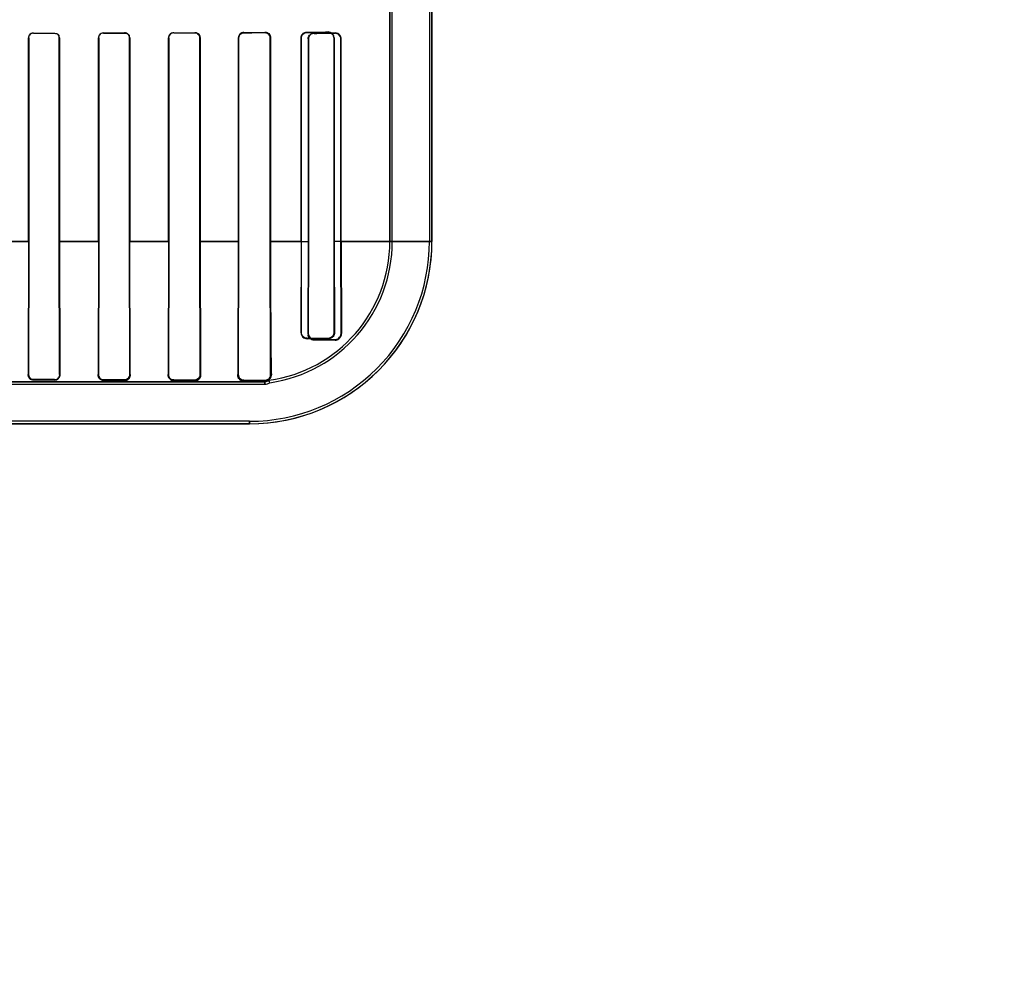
# Model space of a CAD drawing. Header units: millimetres. Extents: x 0 to 297, y 0 to 210.
# Tile 319 of 401: x 242.396 to 242.747, y 156.445 to 156.785. Entities that reach past the tile are written whole.
import ezdxf

# ---------------------------------------------------------------- set-up
doc = ezdxf.new("R2010")
doc.units = ezdxf.units.MM
doc.header["$LTSCALE"] = 16.335
doc.layers.get('0').update_dxf_attribs({"linetype": 'CONTINUOUS'})
for name, color, linetype in [('AXES_REF', 7, 'CONTINUOUS'), ('INTFCLR_1', 7, 'CONTINUOUS'), ('INTFCLR_72935', 7, 'CONTINUOUS')]:
    doc.layers.add(name, color=color, linetype=linetype)

msp = doc.modelspace()

# ---------------------------------------------------------------- linework, layer by layer
at = {"color": 7, "linetype": 'Continuous'}
for radius in [4.8479140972, 4.8475, 4.8164570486]:
    msp.add_circle((241.5069109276, 154.9564782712), radius, dxfattribs=at)
msp.add_arc((241.5069109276, 154.9564782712), 4.8, 278.2771290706, 261.7228709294, dxfattribs=at)
at = {"layer": 'AXES_REF', "color": 9, "linetype": 'Continuous'}
msp.add_circle((241.5069109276, 154.9564782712), 2.9642884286, dxfattribs=at)
at = {"layer": 'AXES_REF', "color": 7, "linetype": 'Continuous'}
msp.add_arc((241.5069109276, 154.9564782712), 4.91, 113.0826656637, 66.9173343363, dxfattribs=at)
at = {"layer": 'AXES_REF', "color": 9, "linetype": 'Continuous'}
msp.add_arc((241.5069109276, 154.9564782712), 4.4222561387, 94.4118118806, 85.5881881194, dxfattribs=at)
at = {"layer": 'INTFCLR_1', "color": 6, "linetype": 'Continuous'}
for p, q in [((242.541945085, 158.0414795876), (242.541945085, 156.7064711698)), ((242.5428267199, 158.0414711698), (242.5428267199, 156.7064711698)), ((242.5278267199, 156.7902665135), (242.5278267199, 156.7064711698)), ((242.5287083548, 156.7064711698), (242.5287083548, 156.7902665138)), ((242.3990856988, 156.7789711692), (242.3990856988, 156.7064711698)), ((242.3991457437, 156.7789711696), (242.3991457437, 156.7064711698)), ((242.4099774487, 156.7064711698), (242.4099774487, 156.7789711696)), ((242.4100394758, 156.7064711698), (242.4100394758, 156.7789711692)), ((242.4240276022, 156.7789711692), (242.4240276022, 156.7064711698)), ((242.4240920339, 156.7789711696), (242.4240920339, 156.7064711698)), ((242.4350372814, 156.7064711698), (242.4350372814, 156.7789711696)), ((242.435104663, 156.7064711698), (242.435104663, 156.7789711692)), ((242.4489529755, 156.7789711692), (242.4489529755, 156.7064711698)), ((242.4490240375, 156.7789711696), (242.4490240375, 156.7064711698)), ((242.4601133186, 156.7064711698), (242.4601133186, 156.7789711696)), ((242.4601890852, 156.7064711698), (242.4601890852, 156.7789711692)), ((242.4738552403, 156.7789711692), (242.4738552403, 156.7064711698)), ((242.4739372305, 156.7789711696), (242.4739372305, 156.7064711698)), ((242.4852118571, 156.7064711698), (242.4852118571, 156.7789711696)), ((242.485302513, 156.7064711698), (242.485302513, 156.7789711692)), ((242.4987186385, 156.7786226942), (242.4987186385, 156.7064711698)), ((242.4988223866, 156.7786226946), (242.4988223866, 156.7064711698)), ((242.5103474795, 156.7064711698), (242.5103474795, 156.7786226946)), ((242.5104742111, 156.7064711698), (242.5104742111, 156.7786226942)), ((242.3990856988, 156.7064711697), (242.3989430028, 156.6589711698)), ((242.3991457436, 156.7064711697), (242.3990628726, 156.6589711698)), ((242.410063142, 156.6589711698), (242.4099774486, 156.7064711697)), ((242.4100394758, 156.7064711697), (242.4101884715, 156.6589711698)), ((242.4240276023, 156.7064711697), (242.4238706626, 156.6589711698)), ((242.4240920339, 156.7064711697), (242.424002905, 156.6589711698)), ((242.4351306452, 156.6589711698), (242.4350372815, 156.7064711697)), ((242.4352718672, 156.6589711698), (242.4351046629, 156.7064711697)), ((242.4489529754, 156.7064711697), (242.4487720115, 156.6589711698)), ((242.4490240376, 156.7064711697), (242.4489253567, 156.6589711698)), ((242.460218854, 156.6589711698), (242.4601133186, 156.7064711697)), ((242.4601890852, 156.7064711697), (242.4603895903, 156.6589711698)), ((242.4738552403, 156.7064711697), (242.4736240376, 156.6589711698)), ((242.4739372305, 156.7064711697), (242.4738225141, 156.6589711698)), ((242.4853396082, 156.6589711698), (242.4852118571, 156.7064711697)), ((242.4987186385, 156.7064711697), (242.4986151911, 156.6736226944)), ((242.4988223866, 156.7064711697), (242.4987628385, 156.6736226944)), ((242.5104185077, 156.6736226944), (242.5103474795, 156.7064711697)), ((242.5104742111, 156.7064711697), (242.5106294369, 156.6736226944)), ((242.5008007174, 156.671562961), (242.5083007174, 156.6715102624)), ((242.5008007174, 156.6713948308), (242.5083007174, 156.671296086)), ((242.3582554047, 156.6555895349), (242.4833007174, 156.6555895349)), ((242.4008007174, 156.6572216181), (242.4083007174, 156.6572045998)), ((242.4008007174, 156.6570743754), (242.4083007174, 156.6570525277)), ((242.4258007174, 156.6571593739), (242.4333007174, 156.6571373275)), ((242.4258007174, 156.6569925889), (242.4333007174, 156.656962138)), ((242.4508007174, 156.6570783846), (242.4583007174, 156.6570492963)), ((242.4508007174, 156.656874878), (242.4583007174, 156.6568270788)), ((242.4758007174, 156.6569695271), (242.4833007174, 156.6569285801)), ((242.4833007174, 156.6564711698), (242.4778267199, 156.6564711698)), ((242.485108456, 156.6561132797), (242.4847820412, 156.6569572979)), ((242.4778267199, 156.6423528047), (242.0562747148, 156.6423528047))]:
    msp.add_line(p, q, dxfattribs=at)
at = {"layer": 'INTFCLR_1', "color": 9, "linetype": 'Continuous'}
for p, q in [((242.4758007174, 156.7808421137), (242.4758007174, 156.7809256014)), ((242.4833007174, 156.7809624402), (242.4833007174, 156.7808737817)), ((242.3990856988, 156.7789711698), (242.3991457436, 156.7789711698)), ((242.4008007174, 156.7806293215), (242.4008007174, 156.780689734)), ((242.4083007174, 156.7807059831), (242.4083007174, 156.7806443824)), ((242.4099774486, 156.7789711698), (242.4100394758, 156.7789711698)), ((242.4240276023, 156.7789711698), (242.4240920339, 156.7789711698)), ((242.4258007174, 156.7806840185), (242.4258007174, 156.7807489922)), ((242.4333007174, 156.7807698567), (242.4333007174, 156.7807031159)), ((242.4350372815, 156.7789711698), (242.4351046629, 156.7789711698)), ((242.4489529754, 156.7789711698), (242.4490240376, 156.7789711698)), ((242.4508007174, 156.7807533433), (242.4508007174, 156.7808252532)), ((242.4583007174, 156.7808523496), (242.4583007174, 156.7807776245)), ((242.4601133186, 156.7789711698), (242.4601890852, 156.7789711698)), ((242.4738552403, 156.7789711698), (242.4739372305, 156.7789711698)), ((242.4852118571, 156.7789711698), (242.4853025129, 156.7789711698)), ((242.4987186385, 156.7786226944), (242.4988223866, 156.7786226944)), ((242.5008007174, 156.7806118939), (242.5008007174, 156.780719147)), ((242.5083007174, 156.7807770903), (242.5083007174, 156.780656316)), ((242.5103474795, 156.7786226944), (242.5104742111, 156.7786226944)), ((242.3849321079, 156.7064701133), (242.3991483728, 156.7064701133)), ((242.4099790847, 156.7064701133), (242.4240917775, 156.7064701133)), ((242.4350371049, 156.7064701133), (242.449024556, 156.7064701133)), ((242.4601136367, 156.7064701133), (242.4739367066, 156.7064701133)), ((242.4852115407, 156.7064701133), (242.4988224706, 156.7064701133)), ((242.5103465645, 156.7064701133), (242.5428267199, 156.7064701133)), ((242.4987628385, 156.6736226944), (242.4986151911, 156.6736226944)), ((242.5106294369, 156.6736226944), (242.5104185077, 156.6736226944)), ((242.5008007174, 156.6713948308), (242.5008007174, 156.671562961)), ((242.5083007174, 156.6715102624), (242.5083007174, 156.671296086)), ((242.3990628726, 156.6589711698), (242.3989430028, 156.6589711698)), ((242.4101884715, 156.6589711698), (242.410063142, 156.6589711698)), ((242.424002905, 156.6589711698), (242.4238706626, 156.6589711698)), ((242.4352718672, 156.6589711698), (242.4351306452, 156.6589711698)), ((242.4489253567, 156.6589711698), (242.4487720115, 156.6589711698)), ((242.4603895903, 156.6589711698), (242.460218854, 156.6589711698)), ((242.4738225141, 156.6589711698), (242.4736240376, 156.6589711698)), ((242.4853396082, 156.6589711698), (242.4855944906, 156.6589711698)), ((242.4778267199, 156.6564711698), (242.3582553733, 156.6564711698)), ((242.4008007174, 156.6570743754), (242.4008007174, 156.6572216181)), ((242.4083007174, 156.6572045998), (242.4083007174, 156.6570525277)), ((242.4258007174, 156.6569925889), (242.4258007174, 156.6571593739)), ((242.4333007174, 156.6571373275), (242.4333007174, 156.656962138)), ((242.4508007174, 156.656874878), (242.4508007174, 156.6570783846)), ((242.4583007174, 156.6570492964), (242.4583007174, 156.6568270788)), ((242.4758007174, 156.6566509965), (242.4758007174, 156.6569695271)), ((242.4833007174, 156.6569285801), (242.4833007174, 156.6555895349)), ((242.4778262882, 156.6414711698), (242.0562751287, 156.6414711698)), ((242.4778267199, 156.6414711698), (242.4778267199, 156.6423528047))]:
    msp.add_line(p, q, dxfattribs=at)
at = {"layer": 'INTFCLR_1', "color": 7, "linetype": 'Continuous'}
for p, q in [((242.4833007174, 156.7809624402), (242.4839205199, 156.7808669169)), ((242.4839098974, 156.7807764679), (242.4833007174, 156.7808737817)), ((242.508912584, 156.7805661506), (242.5083007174, 156.780656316)), ((242.4352718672, 156.6589711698), (242.4351876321, 156.6583673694)), ((242.4749596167, 156.6568473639), (242.4746561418, 156.6570151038)), ((242.4752941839, 156.6567253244), (242.4749596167, 156.6568473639)), ((242.4758007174, 156.6566509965), (242.4752941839, 156.6567253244))]:
    msp.add_line(p, q, dxfattribs=at)
for points in [[(242.3991420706, 156.6581057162), (242.3991041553, 156.6581859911), (242.3990688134, 156.6582712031), (242.3990366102, 156.6583613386), (242.3990078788, 156.6584573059), (242.3989835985, 156.6585580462), (242.3989648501, 156.6586604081), (242.3989518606, 156.6587630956), (242.3989445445, 156.6588667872), (242.3989430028, 156.6589711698)], [(242.3990628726, 156.6589711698), (242.3990639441, 156.6589019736), (242.3990678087, 156.6588322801), (242.3990745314, 156.6587622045), (242.3990841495, 156.6586920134), (242.3990967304, 156.658621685), (242.3991124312, 156.6585509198), (242.3991313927, 156.6584797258), (242.3991536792, 156.6584084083), (242.3991793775, 156.6583371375)], [(242.4101884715, 156.6589711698), (242.4101877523, 156.6588866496), (242.4101834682, 156.658805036), (242.4101759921, 156.658726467), (242.4101657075, 156.6586511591), (242.4101529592, 156.6585790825), (242.4101380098, 156.6585099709), (242.4101211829, 156.6584439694), (242.4101027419, 156.6583809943), (242.4100827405, 156.6583204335), (242.4100613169, 156.6582621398), (242.4100387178, 156.6582062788), (242.4100150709, 156.6581527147), (242.4099905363, 156.6581014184), (242.4099652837, 156.6580523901), (242.4099394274, 156.6580055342), (242.4099130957, 156.6579607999), (242.4098864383, 156.657918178), (242.4098595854, 156.6578776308)], [(242.4603895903, 156.6589711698), (242.4603899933, 156.6589147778), (242.4603889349, 156.6588600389), (242.460386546, 156.6588069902), (242.4603829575, 156.6587556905), (242.460378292, 156.6587061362), (242.4603726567, 156.6586582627), (242.4603661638, 156.6586120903), (242.4603589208, 156.6585676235), (242.4603510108, 156.658524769), (242.4603425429, 156.6584835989), (242.4603335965, 156.6584440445), (242.4603241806, 156.6584058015), (242.4603143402, 156.6583687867), (242.4603041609, 156.65833308), (242.460293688, 156.6582986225), (242.4602829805, 156.6582654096), (242.4602720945, 156.6582334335), (242.4602610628, 156.6582026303), (242.4602499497, 156.6581730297), (242.4602387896, 156.658144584), (242.4602275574, 156.6581171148), (242.4602162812, 156.6580905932), (242.4602050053, 156.6580650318), (242.4601937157, 156.6580403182), (242.4601824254, 156.6580164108), (242.460171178, 156.6579933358), (242.4601600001, 156.6579710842), (242.4601489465, 156.6579497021), (242.460138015, 156.6579291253), (242.4601271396, 156.6579091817), (242.4601163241, 156.6578898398), (242.4601055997, 156.6578711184), (242.460094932, 156.6578529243), (242.4600843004, 156.6578351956), (242.4600737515, 156.6578179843), (242.4600633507, 156.6578013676), (242.46005306, 156.6577852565), (242.4600429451, 156.6577697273), (242.4600332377, 156.6577550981), (242.4600240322, 156.6577414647), (242.4600152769, 156.6577287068), (242.4600069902, 156.6577168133)], [(242.4738225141, 156.6589711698), (242.4738255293, 156.6588482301), (242.4738363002, 156.6587243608), (242.4738550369, 156.6586000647), (242.4738818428, 156.6584761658), (242.4739169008, 156.6583529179), (242.4739606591, 156.6582300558), (242.4740134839, 156.6581079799), (242.4740754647, 156.6579877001), (242.4741467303, 156.6578699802)], [(242.4258007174, 156.6569925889), (242.4257653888, 156.6569930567), (242.4257315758, 156.6569941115), (242.4256992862, 156.6569956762), (242.4256690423, 156.6569976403), (242.4256403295, 156.6569999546), (242.4256116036, 156.6570027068), (242.4255821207, 156.6570059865), (242.4255526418, 156.6570097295), (242.4255238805, 156.6570138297), (242.425496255, 156.6570181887), (242.4254693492, 156.6570228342), (242.4254426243, 156.6570278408), (242.4254158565, 156.6570332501), (242.4253892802, 156.6570390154), (242.4253630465, 156.6570450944), (242.4253373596, 156.6570514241), (242.425312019, 156.6570580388), (242.4252865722, 156.6570650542), (242.4252608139, 156.6570725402), (242.425234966, 156.657080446), (242.4252092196, 156.6570887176), (242.4251837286, 156.6570973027), (242.4251583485, 156.6571062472), (242.4251328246, 156.6571156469), (242.4251070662, 156.6571255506), (242.4250811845, 156.6571359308), (242.4250552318, 156.6571467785), (242.4250293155, 156.6571580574), (242.4250033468, 156.6571698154), (242.4249770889, 156.6571821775), (242.424950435, 156.6571952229), (242.4249235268, 156.6572089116), (242.4248965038, 156.6572231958), (242.4248695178, 156.6572380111), (242.4248424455, 156.6572534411), (242.42481502, 156.6572696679), (242.4247871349, 156.657286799), (242.4247589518, 156.6573047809), (242.424730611, 156.6573235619), (242.4247023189, 156.6573430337), (242.4246739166, 156.6573633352), (242.4246450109, 156.6573848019), (242.4246155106, 156.6574075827), (242.4245856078, 156.6574316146), (242.4245553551, 156.6574569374)]]:
    msp.add_lwpolyline(points, dxfattribs=at)
at = {"layer": 'INTFCLR_1', "color": 6, "linetype": 'Continuous'}
for centre, radius, start, end in [((242.4778267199, 156.7064711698), 0.065, 269.9999999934, 359.9999999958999), ((242.4778267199, 156.7064711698), 0.06411836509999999, 269.9999996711, 2.894e-07), ((242.4778267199, 156.7064711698), 0.05, 277.996142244, 360), ((242.4778267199, 156.7064711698), 0.0508816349, 278.227923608, 3.647e-07), ((242.4833007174, 156.6589711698), 0.0025, 269.9999999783, 306.3367162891), ((242.4833007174, 156.6589711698), 0.0033816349, 270.0000023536, 302.3151234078)]:
    msp.add_arc(centre, radius, start, end, dxfattribs=at)
for centre, major_axis, ratio, start_param, end_param in [((242.2670507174, 156.7814711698), (0.2607760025, 0), 0.0034906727, -0.642674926, -0.5930216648), ((242.2670507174, 156.7814711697), (0.2607760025, 0), 0.0034906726, -1.0322457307, -0.9983944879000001), ((242.2670507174, 156.7814711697), (0.2757760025, 0), 0.0034906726, -1.0644388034, -1.0330623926), ((242.2670507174, 156.7814711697), (0.2607760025, 0), 0.0034906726, -0.9162996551, -0.8795209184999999), ((242.2670507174, 156.7814711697), (0.2757760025, 0), 0.0034906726, -0.9573995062, -0.9237350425), ((242.2670507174, 156.7814711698), (0.2607760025, 0), 0.0034906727, -0.7888979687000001, -0.7475038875), ((242.2670507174, 156.7814711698), (0.2757760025, 0), 0.0034906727, -0.8415583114, -0.8044638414), ((242.2670507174, 156.7814711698), (0.2757760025, 0), 0.0034906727, -0.7121557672, -0.6694696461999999), ((242.2670507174, 156.7811226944), (0.2607760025, 0), 0.0034906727, -0.4592997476, -0.3894356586), ((242.2670507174, 156.7811226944), (0.2757760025, 0), 0.0034906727, -0.5593349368, -0.5057648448)]:
    msp.add_ellipse(centre, major_axis=major_axis, ratio=ratio, start_param=start_param, end_param=end_param, dxfattribs=at)
for points, knots in [([(242.4758007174, 156.7809256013), (242.4753195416, 156.7809233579), (242.4742885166, 156.7805227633), (242.4738552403, 156.7794843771), (242.4738552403, 156.7789711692)], [0, 0, 0, 0, 0.4838961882, 1, 1, 1, 1]), ([(242.435104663, 156.7789711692), (242.435104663, 156.7794361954), (242.4347129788, 156.7803948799), (242.4337550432, 156.7807711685), (242.4333007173, 156.7807698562)], [0, 0, 0, 0, 0.5058184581, 1, 1, 1, 1]), ([(242.4508007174, 156.7808252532), (242.4503213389, 156.7808235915), (242.449337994, 156.780418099), (242.4489529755, 156.7794358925), (242.4489529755, 156.7789711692)], [0, 0, 0, 0, 0.5077629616, 1, 1, 1, 1]), ([(242.4601890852, 156.7789711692), (242.4601890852, 156.7794327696), (242.4598082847, 156.7804317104), (242.4588010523, 156.7808542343), (242.4583007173, 156.7808523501)], [0, 0, 0, 0, 0.4798645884, 1, 1, 1, 1]), ([(242.4601133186, 156.7789711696), (242.4601133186, 156.7794268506), (242.4597335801, 156.7803882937), (242.4587686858, 156.7807791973), (242.4583007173, 156.7807776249)], [0, 0, 0, 0, 0.4933469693, 1, 1, 1, 1]), ([(242.4758007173, 156.7808421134), (242.4753545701, 156.7808403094), (242.4743695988, 156.7804737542), (242.4739372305, 156.7794770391), (242.4739372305, 156.7789711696)], [0, 0, 0, 0, 0.4686358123, 1, 1, 1, 1]), ([(242.4987186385, 156.7786226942), (242.4987186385, 156.7790866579), (242.4990849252, 156.7801830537), (242.5002008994, 156.7807149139), (242.5008007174, 156.7807191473)], [0, 0, 0, 0, 0.4361394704, 1, 1, 1, 1]), ([(242.5008007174, 156.780611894), (242.5003491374, 156.780609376), (242.4993077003, 156.7802436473), (242.4988223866, 156.7791817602), (242.4988223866, 156.7786226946)], [0, 0, 0, 0, 0.4468271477, 1, 1, 1, 1]), ([(242.5104742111, 156.7786226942), (242.5104742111, 156.7790805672), (242.5101154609, 156.7802139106), (242.5089452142, 156.7807825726), (242.5083007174, 156.7807770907)], [0, 0, 0, 0, 0.415344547, 1, 1, 1, 1]), ([(242.4853025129, 156.7064711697), (242.4853025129, 156.7055885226), (242.4853028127, 156.7038210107), (242.4853041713, 156.7011642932), (242.4853060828, 156.6989434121), (242.4853081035, 156.6971588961), (242.4853098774, 156.695813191), (242.4853119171, 156.6944619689), (242.4853142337, 156.6931048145), (242.4853168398, 156.6917416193), (242.4853197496, 156.6903722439), (242.4853229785, 156.6889969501), (242.4853265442, 156.6876159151), (242.4853304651, 156.6862297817), (242.4853347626, 156.6848391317), (242.4853394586, 156.6834451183), (242.4853445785, 156.6820488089), (242.4853501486, 156.6806518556), (242.4853561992, 156.6792558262), (242.4853627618, 156.6778629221), (242.4853698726, 156.6764753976), (242.4853775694, 156.675096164), (242.4853858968, 156.6737280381), (242.4853949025, 156.6723742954), (242.4854077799, 156.670609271), (242.485425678, 156.6684690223), (242.485451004, 156.6660176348), (242.4854798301, 156.6637862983), (242.4855200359, 156.661460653), (242.485556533, 156.6598918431), (242.4855944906, 156.6589711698)], [0, 0, 0, 0, 0.0557437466, 0.1116275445, 0.1677855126, 0.1960039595, 0.224329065, 0.2527738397, 0.281340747, 0.3100405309, 0.3388668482, 0.3678241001, 0.3968977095, 0.4260866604, 0.4553659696, 0.4847248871, 0.5141263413, 0.5435507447, 0.5729504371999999, 0.6022936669, 0.6315208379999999, 0.6605809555, 0.6894007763, 0.7179266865, 0.7460787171, 0.8008741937, 0.8530990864, 0.9009049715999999, 0.9418053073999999, 1, 1, 1, 1]), ([(242.4987628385, 156.6736226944), (242.4987605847, 156.6730724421), (242.4992251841, 156.6719773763), (242.5003060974, 156.6715661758), (242.5008007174, 156.671562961)], [0, 0, 0, 0, 0.5266184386, 1, 1, 1, 1]), ([(242.5083007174, 156.6715102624), (242.5087532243, 156.671506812), (242.5098654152, 156.6718549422), (242.5104216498, 156.6729969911), (242.5104185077, 156.6736226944)], [0, 0, 0, 0, 0.4196873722, 1, 1, 1, 1]), ([(242.5083007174, 156.671296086), (242.5087631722, 156.6712881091), (242.5099865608, 156.6716253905), (242.5106407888, 156.6728984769), (242.5106294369, 156.6736226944)], [0, 0, 0, 0, 0.3897134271, 1, 1, 1, 1]), ([(242.424002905, 156.6589711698), (242.4240007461, 156.658514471), (242.4243772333, 156.6575537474), (242.4253363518, 156.657160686), (242.4258007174, 156.6571593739)], [0, 0, 0, 0, 0.4958399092, 1, 1, 1, 1]), ([(242.4333007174, 156.6571373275), (242.4337724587, 156.6571358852), (242.4347492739, 156.6575312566), (242.4351329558, 156.6585074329), (242.4351306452, 156.6589711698)], [0, 0, 0, 0, 0.5042763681, 1, 1, 1, 1]), ([(242.4489253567, 156.6589711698), (242.4489229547, 156.6585187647), (242.4492872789, 156.657520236), (242.4502919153, 156.6570802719), (242.4508007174, 156.6570783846)], [0, 0, 0, 0, 0.4706652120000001, 1, 1, 1, 1]), ([(242.4583007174, 156.6570492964), (242.4587629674, 156.6570474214), (242.4597815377, 156.6574237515), (242.4602218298, 156.6584530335), (242.460218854, 156.6589711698)], [0, 0, 0, 0, 0.4714957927, 1, 1, 1, 1]), ([(242.4833007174, 156.6569285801), (242.4837589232, 156.6569259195), (242.4848360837, 156.6572876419), (242.4853438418, 156.6583880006), (242.4853396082, 156.6589711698)], [0, 0, 0, 0, 0.4399984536, 1, 1, 1, 1]), ([(242.4758007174, 156.6566509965), (242.4763896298, 156.6566407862), (242.4766009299, 156.6570457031), (242.477925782, 156.656471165), (242.4778267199, 156.6564711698)], [0, 0, 0, 0, 0.8560276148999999, 1, 1, 1, 1])]:
    msp.add_open_spline(points, degree=3, knots=knots, dxfattribs=at)
at = {"layer": 'INTFCLR_1', "color": 7, "linetype": 'Continuous'}
for points, knots in [([(242.485302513, 156.7789711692), (242.4853025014, 156.779460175), (242.4848990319, 156.7805231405), (242.4838308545, 156.7809558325), (242.4833007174, 156.7809624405)], [0, 0, 0, 0, 0.479801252, 1, 1, 1, 1]), ([(242.4852118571, 156.7789711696), (242.4852120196, 156.7794820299), (242.4847747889, 156.7805058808), (242.4837630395, 156.7808660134), (242.4833007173, 156.7808737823)], [0, 0, 0, 0, 0.5249025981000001, 1, 1, 1, 1]), ([(242.5103474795, 156.7786226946), (242.5103472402, 156.7791224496), (242.5099348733, 156.780207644), (242.5088425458, 156.7806527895), (242.5083007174, 156.7806563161)], [0, 0, 0, 0, 0.4797979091, 1, 1, 1, 1]), ([(242.4986151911, 156.6736226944), (242.4986110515, 156.6730324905), (242.4991024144, 156.6718488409), (242.5002655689, 156.6714052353), (242.5008007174, 156.6713948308)], [0, 0, 0, 0, 0.5244204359, 1, 1, 1, 1]), ([(242.3989430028, 156.6589711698), (242.3989471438, 156.6584898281), (242.3993216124, 156.657484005), (242.4003233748, 156.6570786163), (242.4008007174, 156.6570743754)], [0, 0, 0, 0, 0.5020851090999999, 1, 1, 1, 1]), ([(242.4083007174, 156.6570525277), (242.4087464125, 156.6570532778), (242.4097548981, 156.6574171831), (242.4101913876, 156.6584448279), (242.4101884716, 156.6589711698)], [0, 0, 0, 0, 0.4585131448, 1, 1, 1, 1]), ([(242.4238706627, 156.6589711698), (242.4238753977, 156.6585008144), (242.4242261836, 156.6574595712), (242.4252734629, 156.6569986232), (242.4258007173, 156.6569925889)], [0, 0, 0, 0, 0.4714785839, 1, 1, 1, 1]), ([(242.4333007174, 156.656962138), (242.4337601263, 156.6569622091), (242.4348134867, 156.6573374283), (242.4352765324, 156.658414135), (242.4352718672, 156.6589711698)], [0, 0, 0, 0, 0.4519680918, 1, 1, 1, 1]), ([(242.4487720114, 156.6589711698), (242.4487787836, 156.6584936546), (242.4491190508, 156.6573984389), (242.4502261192, 156.6568834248), (242.4508007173, 156.656874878)], [0, 0, 0, 0, 0.4538603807, 1, 1, 1, 1]), ([(242.4583007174, 156.6568270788), (242.4587559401, 156.656824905), (242.4598693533, 156.6571945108), (242.4603984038, 156.6583464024), (242.4603895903, 156.6589711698)], [0, 0, 0, 0, 0.4214848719, 1, 1, 1, 1]), ([(242.4736240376, 156.6589711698), (242.4736497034, 156.6584439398), (242.4739853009, 156.6572535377), (242.4751837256, 156.6566675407), (242.4758007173, 156.6566509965)], [0, 0, 0, 0, 0.4609808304, 1, 1, 1, 1]), ([(242.4738213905, 156.6589698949), (242.4738131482, 156.658412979), (242.4742977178, 156.6573449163), (242.4753427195, 156.6569699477), (242.4758004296, 156.6569691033)], [0, 0, 0, 0, 0.5489145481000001, 1, 1, 1, 1])]:
    msp.add_open_spline(points, degree=3, knots=knots, dxfattribs=at)
at = {"layer": 'INTFCLR_1', "color": 6, "linetype": 'Continuous'}
for points in [[(242.4008007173, 156.7806293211), (242.4002620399, 156.7806282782), (242.3993912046, 156.7803775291), (242.3993912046, 156.7798388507)], [(242.4008007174, 156.7806897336), (242.4002949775, 156.7806886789), (242.3994408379, 156.78052265), (242.3994408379, 156.780016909)], [(242.4099774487, 156.7789711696), (242.4099774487, 156.779420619), (242.4098836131, 156.7802061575), (242.4094341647, 156.7802052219)], [(242.4100394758, 156.7789711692), (242.4100394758, 156.7794336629), (242.4099471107, 156.7802439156), (242.4094846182, 156.7802428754)], [(242.4258007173, 156.7807489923), (242.4252673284, 156.7807475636), (242.4243738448, 156.7805580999), (242.4243738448, 156.7800247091)], [(242.4258007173, 156.7806840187), (242.4252905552, 156.780682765), (242.424433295, 156.7805067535), (242.424433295, 156.7799965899)], [(242.4350372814, 156.7789711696), (242.4350372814, 156.7794246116), (242.4349564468, 156.7802233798), (242.4345030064, 156.7802221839)], [(242.4508007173, 156.7807533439), (242.4503242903, 156.7807518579), (242.4494931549, 156.7806525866), (242.4494931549, 156.7801761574)], [(242.4847820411, 156.6569572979), (242.484314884, 156.6568916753), (242.4855130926, 156.6577092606), (242.48549366, 156.6581806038)], [(242.4083007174, 156.6572045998), (242.4087778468, 156.6572034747), (242.4096116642, 156.6573070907), (242.4096095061, 156.6577842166)]]:
    msp.add_open_spline(points, degree=3, dxfattribs=at)
at = {"layer": 'INTFCLR_1', "color": 7, "linetype": 'Continuous'}
for points in [[(242.4839205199, 156.7808669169), (242.4843927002, 156.7807151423), (242.4850644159, 156.7804113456), (242.4850644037, 156.7799153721)], [(242.4852118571, 156.7789711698), (242.4852118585, 156.7795084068), (242.4850389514, 156.7802615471), (242.4845291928, 156.7804311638)], [(242.5103474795, 156.7786226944), (242.5103474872, 156.7791170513), (242.5102790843, 156.7798580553), (242.5098066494, 156.7800036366)], [(242.4993028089, 156.6720024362), (242.498979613, 156.6723096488), (242.4986536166, 156.6727282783), (242.4986573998, 156.6731741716)], [(242.5008007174, 156.6713948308), (242.5002619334, 156.6714008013), (242.499693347, 156.6716312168), (242.4993028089, 156.6720024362)], [(242.3990640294, 156.658970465), (242.3990619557, 156.6585164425), (242.3991370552, 156.6577140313), (242.3995910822, 156.6577144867)], [(242.3991793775, 156.6583371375), (242.3993627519, 156.6578612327), (242.3997906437, 156.6572972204), (242.4003006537, 156.6572961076)], [(242.4245553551, 156.6574569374), (242.4242129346, 156.6577495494), (242.4238879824, 156.6581853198), (242.423894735, 156.6586356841)], [(242.4351876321, 156.6583673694), (242.4350553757, 156.6579290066), (242.4348178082, 156.6572690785), (242.4343599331, 156.657271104)], [(242.4492930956, 156.6575636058), (242.4489610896, 156.6579378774), (242.4487630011, 156.6584709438), (242.4487720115, 156.6589711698)], [(242.4746561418, 156.6570151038), (242.4739855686, 156.6573904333), (242.4736577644, 156.6578673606), (242.473672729, 156.6584458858)], [(242.4008007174, 156.6570743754), (242.4003286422, 156.6570757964), (242.3997051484, 156.6571972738), (242.3994934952, 156.6576192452)], [(242.4098595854, 156.6578776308), (242.4096054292, 156.6575044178), (242.4091982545, 156.6571039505), (242.4087467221, 156.6571053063)], [(242.4508007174, 156.656874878), (242.4503412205, 156.6568777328), (242.4498132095, 156.6570104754), (242.4495081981, 156.6573541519)], [(242.4600069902, 156.6577168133), (242.459750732, 156.6573517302), (242.459375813, 156.6569199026), (242.4589297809, 156.6569229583)], [(242.4741467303, 156.6578699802), (242.4744349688, 156.6574290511), (242.4749390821, 156.6570025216), (242.4754658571, 156.6569996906)]]:
    msp.add_open_spline(points, degree=3, dxfattribs=at)
at = {"layer": 'INTFCLR_72935', "color": 6, "linetype": 'Continuous'}
for p, q in [((242.5419450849, 158.0414880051), (242.5419450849, 156.7064711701)), ((242.5428267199, 156.7064711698), (242.5428267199, 158.0414711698)), ((242.5278267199, 156.7064711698), (242.5278267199, 156.7917307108)), ((242.5287083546, 156.7064711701), (242.5287083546, 156.7926258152)), ((242.3990856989, 156.7064711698), (242.3990856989, 156.7789711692)), ((242.3991457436, 156.7064711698), (242.3991457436, 156.7789711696)), ((242.4099774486, 156.7789711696), (242.4099774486, 156.7064711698)), ((242.4100394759, 156.7789711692), (242.4100394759, 156.7064711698)), ((242.4240276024, 156.7064711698), (242.4240276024, 156.7789711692)), ((242.424092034, 156.7064711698), (242.424092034, 156.7789711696)), ((242.4350372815, 156.7789711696), (242.4350372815, 156.7064711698)), ((242.4351046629, 156.7789711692), (242.4351046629, 156.7064711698)), ((242.4489529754, 156.7064711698), (242.4489529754, 156.7789711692)), ((242.4490240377, 156.7064711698), (242.4490240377, 156.7789711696)), ((242.4601133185, 156.7789711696), (242.4601133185, 156.7064711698)), ((242.4601890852, 156.7789711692), (242.4601890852, 156.7064711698)), ((242.4738552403, 156.7064711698), (242.4738552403, 156.7789711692)), ((242.4739372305, 156.7064711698), (242.4739372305, 156.7789711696)), ((242.4852118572, 156.7789711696), (242.4852118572, 156.7064711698)), ((242.4853025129, 156.7789711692), (242.4853025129, 156.7064711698)), ((242.4962350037, 156.7064711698), (242.4962350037, 156.7789711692)), ((242.4963356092, 156.7064711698), (242.4963356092, 156.7789711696)), ((242.5078313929, 156.7789711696), (242.5078313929, 156.7064711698)), ((242.5079521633, 156.7789711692), (242.5079521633, 156.7064711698)), ((242.3990856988, 156.7064711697), (242.3989430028, 156.6589711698)), ((242.3990628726, 156.6589711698), (242.3991457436, 156.7064711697)), ((242.4099774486, 156.7064711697), (242.410063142, 156.6589711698)), ((242.4100394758, 156.7064711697), (242.4101884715, 156.6589711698)), ((242.4240276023, 156.7064711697), (242.4238706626, 156.6589711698)), ((242.424002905, 156.6589711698), (242.4240920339, 156.7064711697)), ((242.4350372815, 156.7064711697), (242.4351306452, 156.6589711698)), ((242.4352718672, 156.6589711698), (242.4351046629, 156.7064711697)), ((242.4489529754, 156.7064711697), (242.4487720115, 156.6589711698)), ((242.4489253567, 156.6589711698), (242.4490240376, 156.7064711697)), ((242.4601133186, 156.7064711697), (242.460218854, 156.6589711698)), ((242.4601890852, 156.7064711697), (242.4603895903, 156.6589711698)), ((242.4738552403, 156.7064711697), (242.4736240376, 156.6589711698)), ((242.4738225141, 156.6589711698), (242.4739372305, 156.7064711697)), ((242.4852118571, 156.7064711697), (242.4853396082, 156.6589711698)), ((242.4962350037, 156.7064711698), (242.496139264, 156.6739711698)), ((242.4962790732, 156.6739711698), (242.4963356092, 156.7064711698)), ((242.5078313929, 156.7064711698), (242.5078978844, 156.6739711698)), ((242.5079521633, 156.7064711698), (242.5080858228, 156.6739711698)), ((242.5058007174, 156.6718790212), (242.4983007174, 156.6719288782)), ((242.3558960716, 156.6555895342), (242.4833007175, 156.6555895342)), ((242.4083007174, 156.6572045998), (242.4008007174, 156.6572216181)), ((242.4008007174, 156.6570743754), (242.4083007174, 156.6570525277)), ((242.4333007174, 156.6571373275), (242.4258007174, 156.6571593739)), ((242.4258007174, 156.6569925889), (242.4333007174, 156.656962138)), ((242.4583007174, 156.6570492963), (242.4508007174, 156.6570783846)), ((242.4508007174, 156.656874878), (242.4583007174, 156.6568270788)), ((242.4833007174, 156.6569285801), (242.4758007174, 156.6569695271)), ((242.4778267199, 156.6564711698), (242.4833007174, 156.6564711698)), ((242.485108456, 156.6561132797), (242.4847820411, 156.6569572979)), ((242.4778267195, 156.6423528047), (242.0562747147, 156.6423528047))]:
    msp.add_line(p, q, dxfattribs=at)
at = {"layer": 'INTFCLR_72935', "color": 9, "linetype": 'Continuous'}
for p, q in [((242.4758007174, 156.7809256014), (242.4758007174, 156.7808421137)), ((242.4833007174, 156.7808737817), (242.4833007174, 156.7809624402)), ((242.4983007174, 156.7810504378), (242.4983007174, 156.7809466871)), ((242.5058007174, 156.7809893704), (242.5058007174, 156.7811050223)), ((242.3991457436, 156.7789711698), (242.3990856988, 156.7789711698)), ((242.4008007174, 156.780689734), (242.4008007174, 156.7806293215)), ((242.4083007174, 156.7806443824), (242.4083007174, 156.7807059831)), ((242.4100394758, 156.7789711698), (242.4099774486, 156.7789711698)), ((242.4240920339, 156.7789711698), (242.4240276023, 156.7789711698)), ((242.4258007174, 156.7807489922), (242.4258007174, 156.7806840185)), ((242.4333007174, 156.7807031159), (242.4333007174, 156.7807698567)), ((242.4351046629, 156.7789711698), (242.4350372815, 156.7789711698)), ((242.4490240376, 156.7789711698), (242.4489529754, 156.7789711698)), ((242.4508007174, 156.7808252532), (242.4508007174, 156.7807533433)), ((242.4583007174, 156.7807776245), (242.4583007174, 156.7808523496)), ((242.4601890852, 156.7789711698), (242.4601133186, 156.7789711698)), ((242.4739372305, 156.7789711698), (242.4738552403, 156.7789711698)), ((242.4853025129, 156.7789711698), (242.4852118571, 156.7789711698)), ((242.4963356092, 156.7789711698), (242.4962350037, 156.7789711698)), ((242.5079521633, 156.7789711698), (242.5078313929, 156.7789711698)), ((242.3991481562, 156.7064701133), (242.3849326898, 156.7064701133)), ((242.4240916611, 156.7064701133), (242.4099783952, 156.7064701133)), ((242.449024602, 156.7064701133), (242.4350373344, 156.7064701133)), ((242.4739366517, 156.7064701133), (242.4601133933, 156.7064701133)), ((242.4963356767, 156.7064701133), (242.4852117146, 156.7064701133)), ((242.5428267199, 156.7064701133), (242.5078304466, 156.7064701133)), ((242.496139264, 156.6739711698), (242.4962790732, 156.6739711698)), ((242.5078978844, 156.6739711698), (242.5080858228, 156.6739711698)), ((242.4983007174, 156.6719288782), (242.4983007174, 156.6717718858)), ((242.5058007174, 156.6716879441), (242.5058007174, 156.6718790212)), ((242.3989430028, 156.6589711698), (242.3990628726, 156.6589711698)), ((242.410063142, 156.6589711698), (242.4101884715, 156.6589711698)), ((242.4238706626, 156.6589711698), (242.424002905, 156.6589711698)), ((242.4351306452, 156.6589711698), (242.4352718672, 156.6589711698)), ((242.4487720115, 156.6589711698), (242.4489253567, 156.6589711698)), ((242.460218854, 156.6589711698), (242.4603895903, 156.6589711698)), ((242.4736240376, 156.6589711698), (242.4738225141, 156.6589711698)), ((242.4855944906, 156.6589711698), (242.4853396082, 156.6589711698)), ((242.3582553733, 156.6564711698), (242.4778267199, 156.6564711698)), ((242.4008007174, 156.6572216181), (242.4008007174, 156.6570743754)), ((242.4083007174, 156.6570525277), (242.4083007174, 156.6572045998)), ((242.4258007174, 156.6571593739), (242.4258007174, 156.6569925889)), ((242.4333007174, 156.656962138), (242.4333007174, 156.6571373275)), ((242.4508007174, 156.6570783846), (242.4508007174, 156.656874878)), ((242.4583007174, 156.6568270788), (242.4583007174, 156.6570492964)), ((242.4758007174, 156.6569695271), (242.4758007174, 156.6566509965)), ((242.4833007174, 156.6555895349), (242.4833007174, 156.6569285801)), ((242.0562751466, 156.6414711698), (242.477826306, 156.6414711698)), ((242.4778267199, 156.6423528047), (242.4778267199, 156.6414711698))]:
    msp.add_line(p, q, dxfattribs=at)
at = {"layer": 'INTFCLR_72935', "color": 7, "linetype": 'Continuous'}
for p, q in [((242.4839216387, 156.7808665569), (242.4833007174, 156.7809624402)), ((242.5058007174, 156.7809893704), (242.5064130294, 156.780898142)), ((242.4589234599, 156.7807487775), (242.4583007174, 156.7808523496)), ((242.4833007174, 156.7808737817), (242.4839124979, 156.7807756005)), ((242.3991783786, 156.6583397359), (242.3990628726, 156.6589711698)), ((242.4351877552, 156.6583677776), (242.4352718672, 156.6589711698)), ((242.4746561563, 156.6570150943), (242.4749595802, 156.6568473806)), ((242.4749595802, 156.6568473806), (242.4752940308, 156.6567253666)), ((242.4752940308, 156.6567253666), (242.4758007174, 156.6566509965))]:
    msp.add_line(p, q, dxfattribs=at)
for points in [[(242.3989430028, 156.6589711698), (242.398943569, 156.6588945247), (242.3989472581, 156.6588181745), (242.3989540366, 156.6587422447), (242.3989638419, 156.6586670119), (242.3989766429, 156.6585924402), (242.3989925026, 156.6585181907), (242.3990114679, 156.6584442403), (242.3990335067, 156.6583708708), (242.399058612, 156.658298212)], [(242.4098607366, 156.6578793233), (242.4098873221, 156.6579195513), (242.4099137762, 156.6579619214), (242.4099399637, 156.658006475), (242.4099657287, 156.6580532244), (242.4099909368, 156.6581022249), (242.4100154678, 156.658153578), (242.4100391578, 156.6582073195), (242.4100618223, 156.6582634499), (242.41008329, 156.65832201), (242.4101033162, 156.6583828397), (242.4101217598, 156.6584460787), (242.4101385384, 156.6585122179), (242.4101533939, 156.6585812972), (242.4101660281, 156.6586532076), (242.4101761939, 156.6587282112), (242.410183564, 156.6588063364), (242.4101877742, 156.6588873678), (242.4101884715, 156.6589711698)], [(242.4600063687, 156.6577159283), (242.4600155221, 156.6577290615), (242.4600251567, 156.6577431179), (242.4600352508, 156.6577581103), (242.4600458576, 156.6577741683), (242.4600568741, 156.6577911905), (242.4600680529, 156.6578088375), (242.4600792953, 156.6578269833), (242.4600906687, 156.6578457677), (242.4601021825, 156.6578652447), (242.4601137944, 156.6578853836), (242.4601255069, 156.6579062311), (242.4601373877, 156.6579279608), (242.4601494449, 156.6579506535), (242.4601616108, 156.6579742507), (242.4601738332, 156.6579987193), (242.4601860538, 156.6580240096), (242.4601982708, 156.6580501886), (242.4602105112, 156.6580773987), (242.460222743, 156.658105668), (242.4602349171, 156.6581349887), (242.4602470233, 156.6581654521), (242.4602589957, 156.658197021), (242.4602708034, 156.6582297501), (242.4602824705, 156.6582638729), (242.460293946, 156.6582994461), (242.4603051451, 156.6583364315), (242.4603160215, 156.658374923), (242.4603264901, 156.6584149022), (242.460336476, 156.6584563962), (242.4603459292, 156.6584995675), (242.4603547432, 156.6585443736), (242.460362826, 156.6585908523), (242.4603701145, 156.6586392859), (242.460376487, 156.6586897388), (242.4603817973, 156.6587421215), (242.4603859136, 156.6587964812), (242.4603886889, 156.6588528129), (242.4603899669, 156.6589110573), (242.4603895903, 156.6589711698)], [(242.4741447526, 156.6578730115), (242.4740741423, 156.6579900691), (242.474012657, 156.6581097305), (242.4739601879, 156.6582312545), (242.473916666, 156.6583536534), (242.4738817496, 156.6584765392), (242.4738550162, 156.658600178), (242.4738363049, 156.6587243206), (242.4738255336, 156.6588481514), (242.4738225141, 156.6589711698)], [(242.4245565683, 156.6574559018), (242.4245867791, 156.6574306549), (242.4246166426, 156.6574066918), (242.4246461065, 156.6573839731), (242.4246749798, 156.6573625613), (242.4247033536, 156.6573423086), (242.4247316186, 156.6573228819), (242.4247599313, 156.6573041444), (242.4247880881, 156.6572862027), (242.4248159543, 156.6572691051), (242.4248433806, 156.6572528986), (242.4248704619, 156.6572374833), (242.4248974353, 156.6572226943), (242.4249244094, 156.6572084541), (242.4249512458, 156.6571948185), (242.4249778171, 156.6571818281), (242.4250039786, 156.6571695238), (242.4250298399, 156.6571578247), (242.4250556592, 156.6571465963), (242.4250815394, 156.6571357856), (242.4251073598, 156.6571254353), (242.4251330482, 156.6571155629), (242.4251584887, 156.6571061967), (242.4251837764, 156.6570972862), (242.4252091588, 156.6570887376), (242.4252347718, 156.6570805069), (242.4252604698, 156.6570726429), (242.4252860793, 156.6570651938), (242.4253113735, 156.657058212), (242.425336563, 156.6570516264), (242.4253621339, 156.6570453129), (242.4253883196, 156.6570392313), (242.4254148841, 156.6570334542), (242.4254416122, 156.6570280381), (242.4254682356, 156.6570230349), (242.4254950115, 156.6570183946), (242.4255225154, 156.6570140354), (242.4255511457, 156.6570099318), (242.4255805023, 156.6570061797), (242.425609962, 156.6570028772), (242.4256388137, 156.6570000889), (242.4256677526, 156.6569977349), (242.4256982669, 156.6569957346), (242.4257308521, 156.6569941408), (242.425765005, 156.6569930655), (242.4258007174, 156.6569925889)]]:
    msp.add_lwpolyline(points, dxfattribs=at)
at = {"layer": 'INTFCLR_72935', "color": 6, "linetype": 'Continuous'}
for centre, radius, start, end in [((242.4778267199, 156.7064711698), 0.065, 270.0000000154, 360), ((242.4778267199, 156.7064711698), 0.06411836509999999, 269.9999996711, 2.894e-07), ((242.4778267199, 156.7064711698), 0.05, 277.9961422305, 359.9999999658), ((242.4778267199, 156.7064711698), 0.0508816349, 278.227923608, 3.647e-07), ((242.4825066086, 154.9233400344), 1.7485030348, 89.2366649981, 89.48244413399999), ((242.4833007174, 156.6589711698), 0.0025, 270.0000000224, 306.3367162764), ((242.4833007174, 156.6589711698), 0.0033816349, 270.0000023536, 302.3151234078)]:
    msp.add_arc(centre, radius, start, end, dxfattribs=at)
for centre, major_axis, ratio, start_param, end_param in [((242.2670507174, 156.7814711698), (0.2607760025, 0), 0.0034906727, -0.642674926, -0.5930216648), ((242.2670507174, 156.7814711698), (0.2607760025, 0), 0.0034906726, -0.4804730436, -0.4139561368), ((242.2670507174, 156.7814711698), (0.2757760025, 0), 0.0034906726, -0.5761930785, -0.5241715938), ((242.2670507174, 156.7814711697), (0.2607760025, 0), 0.0034906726, -1.0322457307, -0.9983944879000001), ((242.2670507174, 156.7814711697), (0.2757760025, 0), 0.0034906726, -1.0644388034, -1.0330623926), ((242.2670507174, 156.7814711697), (0.2607760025, 0), 0.0034906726, -0.9162996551, -0.8795209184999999), ((242.2670507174, 156.7814711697), (0.2757760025, 0), 0.0034906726, -0.9573995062, -0.9237350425), ((242.2670507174, 156.7814711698), (0.2607760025, 0), 0.0034906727, -0.7888979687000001, -0.7475038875), ((242.2670507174, 156.7814711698), (0.2757760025, 0), 0.0034906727, -0.8415583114, -0.8044638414), ((242.2670507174, 156.7814711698), (0.2757760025, 0), 0.0034906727, -0.7121557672, -0.6694696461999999)]:
    msp.add_ellipse(centre, major_axis=major_axis, ratio=ratio, start_param=start_param, end_param=end_param, dxfattribs=at)
for points, knots in [([(242.4758007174, 156.7809256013), (242.4753311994, 156.7809234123), (242.4743022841, 156.780536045), (242.4738552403, 156.7794958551), (242.4738552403, 156.7789711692)], [0, 0, 0, 0, 0.4722579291, 1, 1, 1, 1]), ([(242.4962350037, 156.7789711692), (242.4962350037, 156.7794697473), (242.496640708, 156.7805648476), (242.4977428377, 156.781046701), (242.4983007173, 156.7810504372)], [0, 0, 0, 0, 0.4719282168, 1, 1, 1, 1]), ([(242.4963356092, 156.7789711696), (242.4963356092, 156.7794492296), (242.4967263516, 156.7804911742), (242.4977742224, 156.7809438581), (242.4983007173, 156.7809466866)], [0, 0, 0, 0, 0.4758887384, 1, 1, 1, 1]), ([(242.5079521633, 156.7789711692), (242.5079521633, 156.7794575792), (242.5075612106, 156.7805865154), (242.5064073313, 156.7811098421), (242.5058007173, 156.7811050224)], [0, 0, 0, 0, 0.4450053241, 1, 1, 1, 1]), ([(242.4508007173, 156.7808252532), (242.4503171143, 156.7808235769), (242.4493333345, 156.7804127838), (242.4489529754, 156.7794315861), (242.4489529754, 156.7789711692)], [0, 0, 0, 0, 0.5122820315, 1, 1, 1, 1]), ([(242.4583007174, 156.7807776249), (242.4587727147, 156.7807792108), (242.4597380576, 156.7803832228), (242.4601133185, 156.7794227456), (242.4601133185, 156.7789711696)], [0, 0, 0, 0, 0.5110569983, 1, 1, 1, 1]), ([(242.4739372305, 156.7789711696), (242.4739372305, 156.779424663), (242.4743081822, 156.7804124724), (242.4753020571, 156.7808400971), (242.4758007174, 156.7808421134)], [0, 0, 0, 0, 0.4762796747, 1, 1, 1, 1]), ([(242.4853025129, 156.7064711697), (242.4853025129, 156.7055884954), (242.4853028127, 156.7038209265), (242.4853041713, 156.7011641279), (242.4853064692, 156.6984946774), (242.4853097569, 156.6958073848), (242.4853133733, 156.6935548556), (242.4853168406, 156.6917412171), (242.4853197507, 156.69037176), (242.4853229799, 156.6889963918), (242.4853265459, 156.6876152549), (242.4853304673, 156.6862290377), (242.4853347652, 156.684838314), (242.4853394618, 156.6834442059), (242.4853445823, 156.6820478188), (242.4853501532, 156.6806507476), (242.4853562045, 156.67925465), (242.4853627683, 156.6778616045), (242.4853698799, 156.6764740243), (242.4853775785, 156.675094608), (242.485385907, 156.6737263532), (242.4853978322, 156.6719343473), (242.4854144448, 156.6697492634), (242.4854378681, 156.6672193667), (242.4854650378, 156.6648681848), (242.4854958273, 156.6627800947), (242.4855340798, 156.6608447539), (242.4855679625, 156.6596146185), (242.4855944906, 156.6589711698)], [0, 0, 0, 0, 0.0557454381, 0.1116310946, 0.1677905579, 0.2243350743, 0.2813476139, 0.3100495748, 0.3388759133, 0.3678360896, 0.3969114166, 0.4261021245, 0.4553832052, 0.4847432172, 0.5141477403, 0.5435728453, 0.5729761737, 0.6023193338, 0.6315518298, 0.6606101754, 0.6894379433, 0.7179657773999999, 0.7737870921, 0.8274412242, 0.8777485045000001, 0.9222862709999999, 0.9593283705, 1, 1, 1, 1]), ([(242.496139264, 156.6739711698), (242.4961348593, 156.6733912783), (242.496618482, 156.6722250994), (242.4977685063, 156.6717769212), (242.4983007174, 156.6717718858)], [0, 0, 0, 0, 0.5214330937, 1, 1, 1, 1]), ([(242.4983007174, 156.6719288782), (242.4978133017, 156.6719318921), (242.4967416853, 156.6723358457), (242.4962769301, 156.6734223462), (242.4962790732, 156.6739711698)], [0, 0, 0, 0, 0.4703726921, 1, 1, 1, 1]), ([(242.5078978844, 156.6739711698), (242.5079001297, 156.67349329), (242.5075198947, 156.6723867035), (242.5063918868, 156.6718747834), (242.5058007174, 156.6718790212)], [0, 0, 0, 0, 0.4470101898, 1, 1, 1, 1]), ([(242.5080858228, 156.6739711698), (242.5080915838, 156.6735002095), (242.5077381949, 156.6722989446), (242.5064945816, 156.6716785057), (242.5058007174, 156.6716879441)], [0, 0, 0, 0, 0.4043143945, 1, 1, 1, 1]), ([(242.4351306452, 156.6589711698), (242.4351329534, 156.6585079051), (242.4347498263, 156.6575318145), (242.4337729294, 156.6571358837), (242.4333007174, 156.6571373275)], [0, 0, 0, 0, 0.4952196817, 1, 1, 1, 1]), ([(242.4487720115, 156.6589711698), (242.4487632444, 156.6584765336), (242.4491470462, 156.6573797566), (242.4502427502, 156.6568781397), (242.4508007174, 156.656874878)], [0, 0, 0, 0, 0.4699517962, 1, 1, 1, 1]), ([(242.460218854, 156.6589711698), (242.4602214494, 156.65851928), (242.4598590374, 156.6575021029), (242.45882897, 156.6570471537), (242.4583007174, 156.6570492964)], [0, 0, 0, 0, 0.4610470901, 1, 1, 1, 1]), ([(242.4853396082, 156.6589711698), (242.4853429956, 156.658504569), (242.4849741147, 156.657425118), (242.4838758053, 156.6569252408), (242.4833007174, 156.6569285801)], [0, 0, 0, 0, 0.4479296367, 1, 1, 1, 1]), ([(242.4758007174, 156.6566509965), (242.4763889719, 156.6566407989), (242.4765993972, 156.6570428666), (242.4779263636, 156.6564711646), (242.4778267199, 156.6564711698)], [0, 0, 0, 0, 0.8551662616, 1, 1, 1, 1])]:
    msp.add_open_spline(points, degree=3, knots=knots, dxfattribs=at)
at = {"layer": 'INTFCLR_72935', "color": 7, "linetype": 'Continuous'}
for points, knots in [([(242.4833007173, 156.7809624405), (242.4838246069, 156.7809565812), (242.4848907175, 156.7805303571), (242.4853043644, 156.7794665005), (242.4853025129, 156.7789711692)], [0, 0, 0, 0, 0.5140237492, 1, 1, 1, 1]), ([(242.5058007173, 156.7809893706), (242.5062909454, 156.7809855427), (242.5073649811, 156.7805997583), (242.5078333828, 156.7795143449), (242.5078313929, 156.7789711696)], [0, 0, 0, 0, 0.4743880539, 1, 1, 1, 1]), ([(242.4583007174, 156.7808523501), (242.4587931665, 156.7808491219), (242.4597975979, 156.7804438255), (242.4601923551, 156.7794407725), (242.4601890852, 156.7789711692)], [0, 0, 0, 0, 0.511872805, 1, 1, 1, 1]), ([(242.4833007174, 156.7808737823), (242.4837587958, 156.7808674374), (242.4847686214, 156.7805099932), (242.4852143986, 156.7794862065), (242.4852118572, 156.7789711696)], [0, 0, 0, 0, 0.4707548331, 1, 1, 1, 1]), ([(242.4008007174, 156.6570743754), (242.4003325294, 156.6570787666), (242.3993321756, 156.6574729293), (242.3989475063, 156.6584806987), (242.3989430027, 156.6589711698)], [0, 0, 0, 0, 0.4883784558, 1, 1, 1, 1]), ([(242.4101884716, 156.6589711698), (242.4101911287, 156.658509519), (242.4098313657, 156.6574944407), (242.4088114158, 156.6570529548), (242.4083007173, 156.6570525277)], [0, 0, 0, 0, 0.4747828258, 1, 1, 1, 1]), ([(242.4258007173, 156.6569925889), (242.4253221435, 156.656998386), (242.42428253, 156.6574002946), (242.4238761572, 156.6584518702), (242.4238706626, 156.6589711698)], [0, 0, 0, 0, 0.4795980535, 1, 1, 1, 1]), ([(242.4352718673, 156.6589711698), (242.4352759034, 156.6584973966), (242.4349115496, 156.6574369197), (242.4338436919, 156.6569623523), (242.4333007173, 156.656962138)], [0, 0, 0, 0, 0.4659781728, 1, 1, 1, 1]), ([(242.4603895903, 156.6589711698), (242.4603961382, 156.6585028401), (242.4600519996, 156.6573825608), (242.4589126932, 156.6568244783), (242.4583007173, 156.6568270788)], [0, 0, 0, 0, 0.433537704, 1, 1, 1, 1]), ([(242.4758007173, 156.6566509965), (242.4753096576, 156.6566640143), (242.4741332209, 156.6571062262), (242.4736530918, 156.6583192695), (242.4736240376, 156.6589711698)], [0, 0, 0, 0, 0.4294815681, 1, 1, 1, 1]), ([(242.4758009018, 156.6569695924), (242.4753421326, 156.6569700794), (242.4742968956, 156.6573469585), (242.4738140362, 156.6584145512), (242.4738219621, 156.658970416)], [0, 0, 0, 0, 0.4521273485, 1, 1, 1, 1])]:
    msp.add_open_spline(points, degree=3, knots=knots, dxfattribs=at)
at = {"layer": 'INTFCLR_72935', "color": 6, "linetype": 'Continuous'}
for points in [[(242.3991457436, 156.7789711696), (242.3991457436, 156.7794231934), (242.3992482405, 156.7802078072), (242.3997002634, 156.7802086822)], [(242.4008007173, 156.7806897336), (242.4002903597, 156.7806886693), (242.3994313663, 156.7805152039), (242.3994313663, 156.7800048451)], [(242.4083007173, 156.7806443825), (242.4087951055, 156.7806454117), (242.4096314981, 156.7804839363), (242.4096314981, 156.7799895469)], [(242.4100394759, 156.7789711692), (242.4100394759, 156.779439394), (242.4099390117, 156.7802566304), (242.4094707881, 156.7802555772)], [(242.424092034, 156.7789711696), (242.424092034, 156.7794271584), (242.4241823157, 156.7802242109), (242.4246383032, 156.7802253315)], [(242.4258007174, 156.7807489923), (242.4252606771, 156.7807475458), (242.4243605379, 156.7805469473), (242.4243605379, 156.7800069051)], [(242.4333007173, 156.7807031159), (242.4338293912, 156.7807045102), (242.4347126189, 156.7805092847), (242.4347126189, 156.7799806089)], [(242.4351046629, 156.7789711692), (242.4351046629, 156.7794408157), (242.435022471, 156.7802689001), (242.4345528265, 156.7802675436)], [(242.4490240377, 156.7789711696), (242.4490240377, 156.7794298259), (242.449096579, 156.7802390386), (242.449555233, 156.7802404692)], [(242.410063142, 156.6589711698), (242.4100652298, 156.6585095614), (242.4099853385, 156.6576946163), (242.4095237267, 156.6576957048)], [(242.4855944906, 156.6589711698), (242.4856152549, 156.6584675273), (242.48468187, 156.6574464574), (242.4851810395, 156.6575165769)], [(242.4258007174, 156.6571593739), (242.4253216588, 156.6571607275), (242.4244820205, 156.6572569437), (242.4244842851, 156.6577359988)], [(242.4508007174, 156.6570783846), (242.4502620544, 156.6570803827), (242.4493409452, 156.6572389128), (242.4493438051, 156.6577775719)]]:
    msp.add_open_spline(points, degree=3, dxfattribs=at)
at = {"layer": 'INTFCLR_72935', "color": 7, "linetype": 'Continuous'}
for points in [[(242.4601890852, 156.7789711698), (242.4601890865, 156.7794976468), (242.460023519, 156.7802324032), (242.4595260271, 156.7804046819)], [(242.4839124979, 156.7807756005), (242.484406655, 156.7806103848), (242.4850605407, 156.7802357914), (242.4850605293, 156.7797147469)], [(242.4853025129, 156.7789711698), (242.4853025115, 156.7794718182), (242.4852125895, 156.7802087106), (242.4847360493, 156.7803621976)], [(242.5064130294, 156.780898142), (242.5068491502, 156.780762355), (242.5075054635, 156.7805276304), (242.5075054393, 156.7800708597)], [(242.399058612, 156.658298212), (242.3992197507, 156.6578608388), (242.3995304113, 156.6572624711), (242.3999965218, 156.657261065)], [(242.4238706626, 156.6589711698), (242.4238638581, 156.65851969), (242.4239781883, 156.6579869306), (242.424321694, 156.6576938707)], [(242.4736240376, 156.6589711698), (242.473609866, 156.6584243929), (242.4737959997, 156.6579100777), (242.4741824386, 156.6574282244)], [(242.4008012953, 156.6572217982), (242.4002738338, 156.657221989), (242.3993906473, 156.6574165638), (242.3993933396, 156.6579440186)], [(242.4008007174, 156.6572216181), (242.4003040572, 156.6572226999), (242.3996331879, 156.6573982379), (242.3994553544, 156.6578619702)], [(242.4083007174, 156.6570525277), (242.4087655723, 156.657051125), (242.4093351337, 156.6571838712), (242.4095963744, 156.6575683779)], [(242.4333007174, 156.656962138), (242.4337604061, 156.6569601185), (242.434459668, 156.657005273), (242.4345923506, 156.6574454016)], [(242.4583007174, 156.6568270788), (242.458769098, 156.6568238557), (242.459353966, 156.6569186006), (242.4596232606, 156.6573018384)], [(242.4758007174, 156.6569695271), (242.4753489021, 156.6569719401), (242.4747753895, 156.6570595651), (242.4745288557, 156.6574381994)]]:
    msp.add_open_spline(points, degree=3, dxfattribs=at)

doc.saveas('drawing.dxf')
